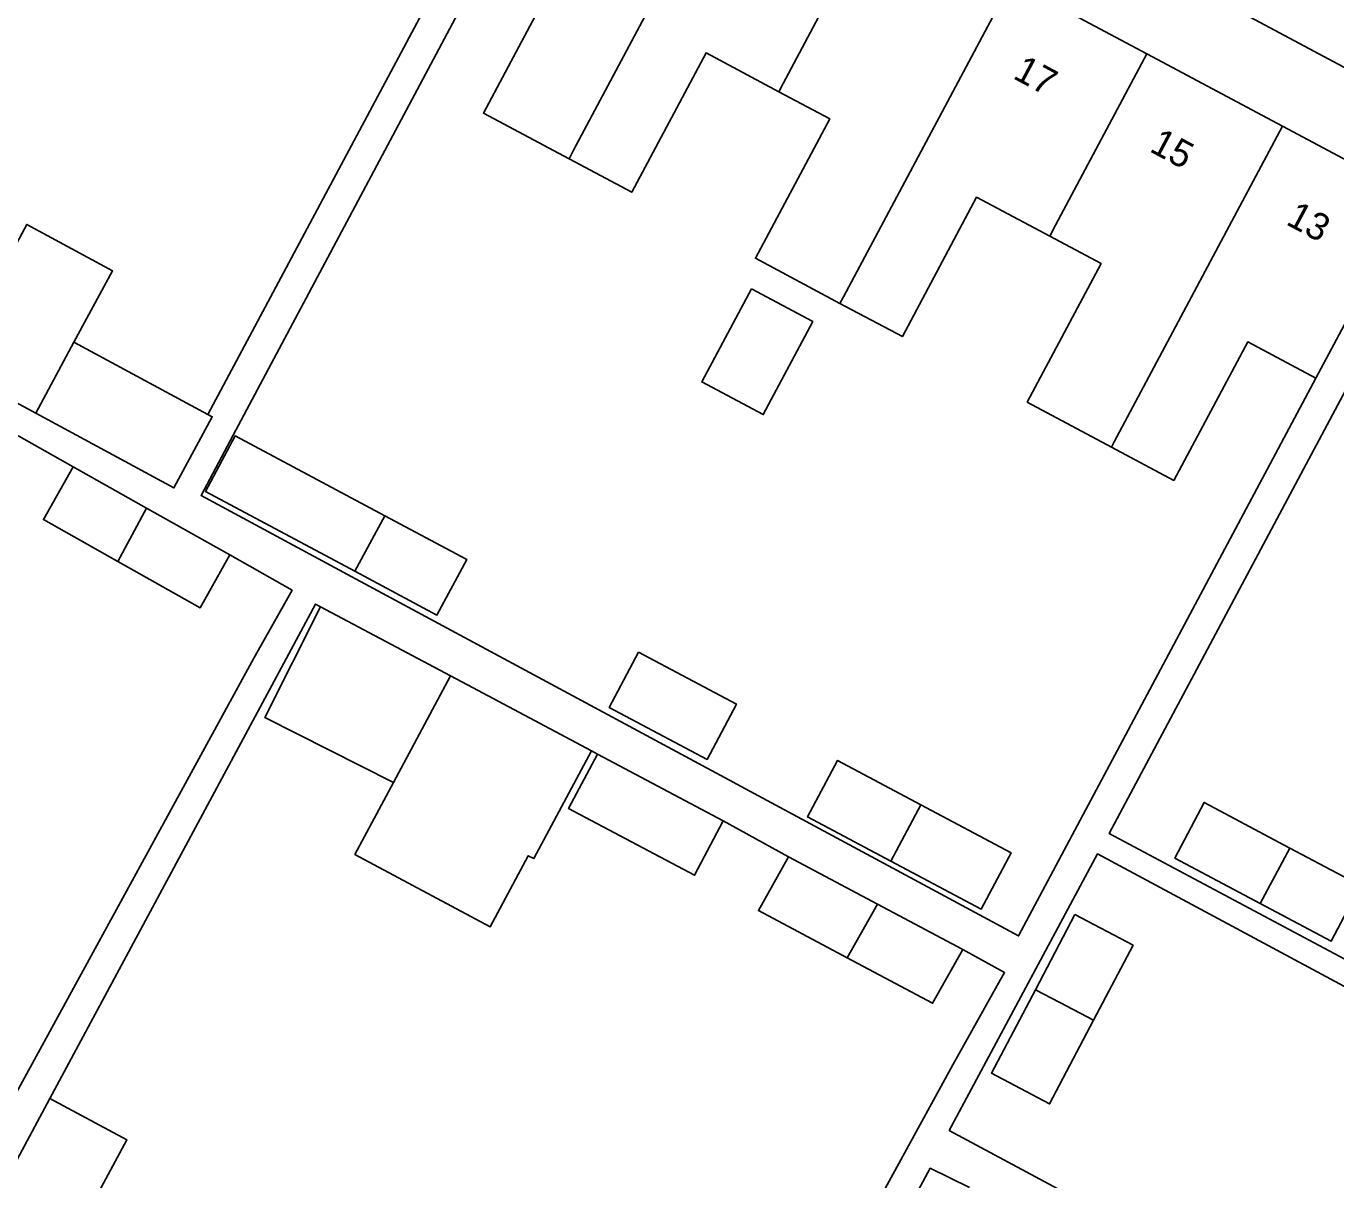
# Model space of a CAD drawing. Extents: x 159265 to 160143, y 383413 to 384319.
# Drawn here: x 159869.94 to 159918.36, y 383873.4 to 383916.03 of the extents above; entities that cross this region are included whole.
import ezdxf

# ---------------------------------------------------------------- set-up
doc = ezdxf.new("R2010")
doc.units = 0
for name, color, linetype in [('IMGEO_Pand', 7, 'Continuous'), ('IMGEO_Pand_nummerreeks', 7, 'Continuous'), ('IMGEO_Voetpad_open', 7, 'Continuous')]:
    doc.layers.add(name, color=color, linetype=linetype)

msp = doc.modelspace()

# ---------------------------------------------------------------- linework, layer by layer
at = {"layer": 'IMGEO_Pand'}
for points in [[(159890.009, 383911.139), (159890.177, 383911.453), (159896.349, 383923.03)], [(159897.762, 383913.615), (159897.922, 383913.915), (159901.357, 383920.358)], [(159890.009, 383911.139), (159886.847, 383912.824), (159889.575, 383917.94), (159887.31, 383919.147)], [(159906.365, 383917.685), (159900.153, 383906.033), (159900.025, 383905.793)], [(159906.365, 383917.685), (159911.373, 383915.013)], [(159897.762, 383913.615), (159895.074, 383915.048), (159892.331, 383909.901), (159890.009, 383911.139)], [(159907.779, 383908.271), (159907.997, 383908.68), (159911.373, 383915.013)], [(159911.373, 383915.013), (159916.381, 383912.34)], [(159900.025, 383905.793), (159896.903, 383907.457), (159899.649, 383912.609), (159897.762, 383913.615)], [(159916.381, 383912.34), (159910.161, 383900.671), (159910.06, 383900.482)], [(159916.381, 383912.34), (159921.21, 383909.763)], [(159907.779, 383908.271), (159905.077, 383909.712), (159902.332, 383904.563), (159900.025, 383905.793)], [(159921.21, 383909.763), (159918.86, 383905.351), (159917.62, 383903.025)], [(159871.707, 383904.362), (159873.131, 383906.999), (159869.964, 383908.709), (159867.376, 383903.919)], [(159910.06, 383900.482), (159906.949, 383902.141), (159909.678, 383907.259), (159907.779, 383908.271)], [(159896.752, 383906.329), (159899.022, 383905.119), (159897.189, 383901.68), (159894.919, 383902.89), (159896.752, 383906.329)], [(159870.301, 383901.731), (159871.707, 383904.362)], [(159871.707, 383904.362), (159876.661, 383901.686)], [(159917.62, 383903.025), (159915.102, 383904.367), (159912.373, 383899.249), (159910.06, 383900.482)], [(159867.376, 383903.919), (159867.122, 383903.448), (159870.301, 383901.731)], [(159876.661, 383901.686), (159876.823, 383901.599), (159875.405, 383898.974), (159870.301, 383901.731)], [(159883.195, 383897.944), (159877.666, 383900.892), (159876.569, 383898.834), (159882.089, 383895.891)], [(159871.677, 383899.751), (159870.579, 383897.803), (159873.332, 383896.252)], [(159874.389, 383898.223), (159871.677, 383899.751)], [(159873.332, 383896.252), (159874.389, 383898.223)], [(159877.476, 383896.498), (159874.389, 383898.223)], [(159882.089, 383895.891), (159883.195, 383897.944)], [(159883.195, 383897.944), (159886.233, 383896.325), (159885.127, 383894.271), (159882.089, 383895.891)], [(159873.332, 383896.252), (159876.372, 383894.538), (159877.476, 383896.498)], [(159883.521, 383888.088), (159878.759, 383890.489), (159880.822, 383894.582)], [(159885.63, 383892.025), (159880.822, 383894.582)], [(159892.582, 383892.902), (159896.197, 383890.981), (159895.113, 383888.941), (159891.497, 383890.863), (159892.582, 383892.902)], [(159883.521, 383888.088), (159885.63, 383892.025)], [(159890.838, 383889.254), (159886.261, 383891.689), (159885.63, 383892.025)], [(159890.838, 383889.254), (159888.705, 383885.275), (159888.5, 383885.379), (159887.091, 383882.751), (159882.095, 383885.428), (159883.521, 383888.088)], [(159895.714, 383886.669), (159894.649, 383884.66), (159889.993, 383887.128), (159891.058, 383889.137)], [(159891.058, 383889.137), (159895.714, 383886.669)], [(159901.903, 383885.179), (159898.829, 383886.814), (159899.937, 383888.9), (159903.014, 383887.264)], [(159903.014, 383887.264), (159906.352, 383885.49), (159905.243, 383883.404), (159901.903, 383885.179)], [(159901.903, 383885.179), (159903.014, 383887.264)], [(159915.565, 383883.611), (159912.402, 383885.292), (159913.495, 383887.348), (159916.662, 383885.664)], [(159900.295, 383881.606), (159897.01, 383883.352), (159898.126, 383885.339)], [(159898.126, 383885.339), (159901.411, 383883.593)], [(159916.662, 383885.664), (159919.274, 383884.276), (159918.181, 383882.22), (159915.565, 383883.611)], [(159915.565, 383883.611), (159916.662, 383885.664)], [(159901.411, 383883.593), (159900.295, 383881.606)], [(159904.568, 383881.915), (159901.411, 383883.593)], [(159909.403, 383879.307), (159910.859, 383882.073), (159908.713, 383883.203), (159907.254, 383880.43)], [(159904.568, 383881.915), (159903.451, 383879.928), (159900.295, 383881.606)], [(159909.403, 383879.307), (159907.773, 383876.211), (159905.628, 383877.34), (159907.254, 383880.43)], [(159907.254, 383880.43), (159908.152, 383879.961), (159909.403, 383879.307)], [(159863.575, 383862.933), (159865.944, 383867.338), (159870.821, 383876.41)], [(159870.821, 383876.41), (159873.658, 383874.885), (159870.402, 383868.825), (159872.661, 383867.612)]]:
    msp.add_lwpolyline(points, dxfattribs=at)
at = {"layer": 'IMGEO_Voetpad_open'}
for points in [[(159892.341, 383928.581), (159922.62, 383912.402)], [(159876.661, 383901.686), (159886.318, 383919.784)], [(159887.31, 383919.147), (159877.6, 383900.927), (159876.408, 383898.69), (159881.98, 383895.689), (159885.67, 383893.702), (159906.632, 383882.414), (159917.62, 383903.025)], [(159850.802, 383903.112), (159860.69, 383905.944), (159871.677, 383899.751)], [(159920.107, 383905.189), (159909.978, 383886.201), (159928.271, 383876.443), (159930.374, 383875.385), (159935.367, 383872.695), (159939.154, 383870.655), (159942.937, 383868.647)], [(159877.476, 383896.498), (159879.774, 383895.188), (159878.358, 383892.676), (159867.913, 383873.583)], [(159880.822, 383894.582), (159880.641, 383894.678), (159879.47, 383892.5), (159870.821, 383876.41)], [(159891.058, 383889.137), (159890.838, 383889.254)], [(159898.126, 383885.339), (159895.714, 383886.669)], [(159932.921, 383872.903), (159909.548, 383885.447), (159904.065, 383875.23), (159927.395, 383862.71)], [(159892.79, 383856.809), (159904.193, 383877.652), (159905.843, 383880.589), (159906.109, 383881.062), (159904.568, 383881.915)], [(159904.81, 383873.116), (159903.366, 383873.832), (159893.897, 383856.219)]]:
    msp.add_lwpolyline(points, dxfattribs=at)

# ---------------------------------------------------------------- texts
at = {"layer": 'IMGEO_Pand_nummerreeks'}
for s, p in [('17', (159906.381, 383914.126)), ('15', (159911.428, 383911.428)), ('13', (159916.474, 383908.73))]:
    msp.add_text(s, height=1, rotation=331.8678, dxfattribs=at).set_placement(p)

doc.saveas('drawing.dxf')
